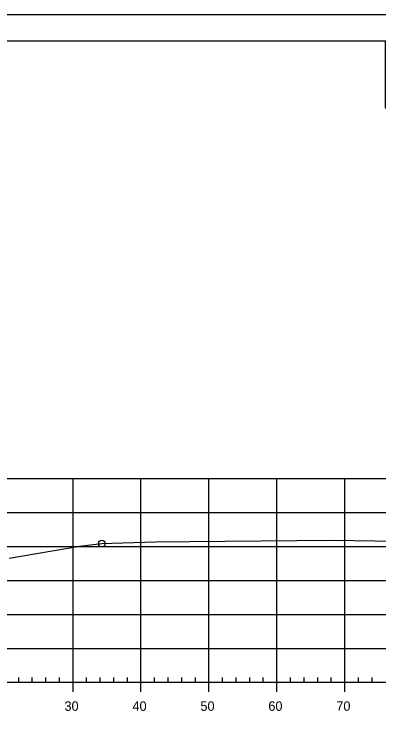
# Model space of a CAD drawing. Extents: x 1359801 to 1362404, y 372415 to 374228.
# Drawn here: x 1361225.1 to 1361278.7, y 373268.6 to 373374.6 of the extents above; entities that cross this region are included whole.
import ezdxf

# ---------------------------------------------------------------- set-up
doc = ezdxf.new("R2010")
doc.units = 0
for name, color, linetype in [('S_DRG_PT_SYM', 7, 'Continuous'), ('S_MAILBOX', 7, 'Continuous'), ('S_PRIMARY_CTL', 7, 'Continuous'), ('S_SHOULDER', 7, 'Continuous'), ('S_UTL_PT_SYM', 7, 'Continuous'), ('S_WATER_UTILITIES', 7, 'Continuous')]:
    doc.layers.add(name, color=color, linetype=linetype)

msp = doc.modelspace()

# ---------------------------------------------------------------- linework, layer by layer
at = {"layer": 'S_DRG_PT_SYM'}
msp.add_lwpolyline([(1361224.32, 373294.55), (1361234.67, 373296.29), (1361237.1, 373296.59), (1361237.95, 373296.69), (1361239.4, 373296.74), (1361245.88, 373296.97), (1361250.85, 373297.01), (1361271.88, 373297.19), (1361296.79, 373296.79), (1361299.69, 373296.74), (1361301.63, 373296.78), (1361321.81, 373297.1), (1361343.54, 373296.96), (1361348.17, 373296.92), (1361348.71, 373296.89)], dxfattribs=at)
at = {"layer": 'S_MAILBOX'}
for p, q in [((1361058.71, 373306.26), (1361348.71, 373306.26)), ((1361233.71, 373276.26), (1361233.71, 373306.26)), ((1361243.71, 373276.26), (1361243.71, 373306.26)), ((1361253.71, 373276.26), (1361253.71, 373306.26)), ((1361263.71, 373276.26), (1361263.71, 373306.26)), ((1361273.71, 373276.26), (1361273.71, 373306.26)), ((1361058.71, 373301.26), (1361348.71, 373301.26)), ((1361058.71, 373296.26), (1361348.71, 373296.26)), ((1361058.71, 373291.26), (1361348.71, 373291.26)), ((1361058.71, 373286.26), (1361348.71, 373286.26)), ((1361058.71, 373281.26), (1361348.71, 373281.26)), ((1361058.71, 373276.26), (1361348.71, 373276.26))]:
    msp.add_line(p, q, dxfattribs=at)
at = {"layer": 'S_SHOULDER'}
msp.add_line((1361033.31, 373374.61), (1361366.64, 373374.61), dxfattribs=at)
for points in [[(1361033.3, 373374.61), (1361366.64, 373374.61), (1361366.64, 373161.28), (1361033.3, 373161.28)], [(1361279.63, 373370.72), (1361279.63, 373360.84), (1361315.36, 373360.84), (1361315.36, 373357.92), (1361338.56, 373357.92), (1361338.56, 373333.59), (1361361.89, 373333.59), (1361361.89, 373165.26), (1361045.71, 373165.26), (1361045.71, 373370.72)]]:
    msp.add_lwpolyline(points, close=True, dxfattribs=at)
msp.add_circle((1361237.95, 373296.69), 0.5, dxfattribs=at)
at = {"layer": 'S_UTL_PT_SYM'}
msp.add_line((1361045.71, 373370.72), (1361361.89, 373370.72), dxfattribs=at)
at = {"layer": 'S_WATER_UTILITIES'}
for p, q in [((1361225.71, 373276.26), (1361225.71, 373276.96)), ((1361227.71, 373276.26), (1361227.71, 373276.96)), ((1361229.71, 373276.26), (1361229.71, 373276.96)), ((1361231.71, 373276.26), (1361231.71, 373276.96)), ((1361235.71, 373276.26), (1361235.71, 373276.96)), ((1361237.71, 373276.26), (1361237.71, 373276.96)), ((1361239.71, 373276.26), (1361239.71, 373276.96)), ((1361241.71, 373276.26), (1361241.71, 373276.96)), ((1361245.71, 373276.26), (1361245.71, 373276.96)), ((1361247.71, 373276.26), (1361247.71, 373276.96)), ((1361249.71, 373276.26), (1361249.71, 373276.96)), ((1361251.71, 373276.26), (1361251.71, 373276.96)), ((1361255.71, 373276.26), (1361255.71, 373276.96)), ((1361257.71, 373276.26), (1361257.71, 373276.96)), ((1361259.71, 373276.26), (1361259.71, 373276.96)), ((1361261.71, 373276.26), (1361261.71, 373276.96)), ((1361265.71, 373276.26), (1361265.71, 373276.96)), ((1361267.71, 373276.26), (1361267.71, 373276.96)), ((1361269.71, 373276.26), (1361269.71, 373276.96)), ((1361271.71, 373276.26), (1361271.71, 373276.96)), ((1361275.71, 373276.26), (1361275.71, 373276.96)), ((1361277.71, 373276.26), (1361277.71, 373276.96)), ((1361058.71, 373276.26), (1361348.71, 373276.26)), ((1361233.71, 373274.86), (1361233.71, 373276.26)), ((1361243.71, 373274.86), (1361243.71, 373276.26)), ((1361253.71, 373274.86), (1361253.71, 373276.26)), ((1361263.71, 373274.86), (1361263.71, 373276.26)), ((1361273.71, 373274.86), (1361273.71, 373276.26))]:
    msp.add_line(p, q, dxfattribs=at)

# ---------------------------------------------------------------- texts
at = {"layer": 'S_PRIMARY_CTL'}
for s, p in [('30', (1361232.45, 373272.06)), ('40', (1361242.45, 373272.06)), ('50', (1361252.45, 373272.06)), ('60', (1361262.45, 373272.06)), ('70', (1361272.45, 373272.06))]:
    msp.add_text(s, height=1.4, dxfattribs=at).set_placement(p)
at = {"layer": 'S_SHOULDER'}
msp.add_text('+', height=0.1, dxfattribs=at).set_placement((1361245.84, 373296.92))

doc.saveas('drawing.dxf')
